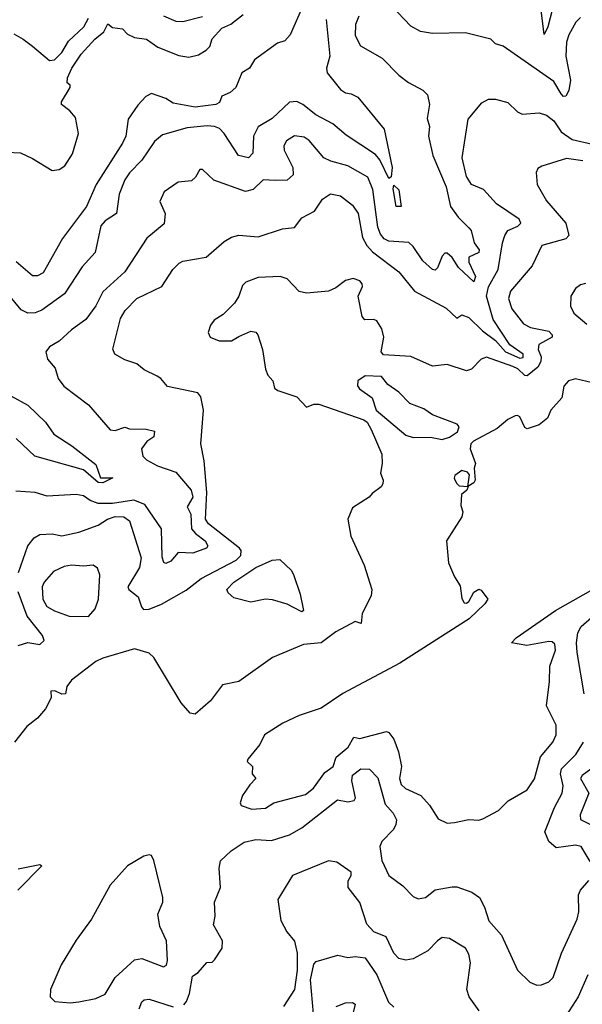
# Model space of a CAD drawing. Extents: x 1552033 to 1694788, y 811965 to 917215.
# Tile 438 of 632: x 1653121 to 1655442, y 859424 to 863485. Entities that reach past the tile are written whole.
import ezdxf

# ---------------------------------------------------------------- set-up
doc = ezdxf.new("R2010")
doc.units = 0

msp = doc.modelspace()

# ---------------------------------------------------------------- linework, layer by layer
at = {"layer": '0CON20XD'}
for points in [[(1653068.7, 862938.7), (1653125, 862935.5), (1653175, 862912.2), (1653255, 862862.9), (1653285, 862867.5), (1653308, 862882), (1653338.9, 862931.1), (1653364.6, 863015), (1653351.7, 863081.7), (1653328.7, 863108.7), (1653294.2, 863135), (1653294.3, 863145.7), (1653330, 863205), (1653330, 863215), (1653317.5, 863225), (1653319.2, 863245), (1653336.4, 863285), (1653375, 863342.7), (1653431.2, 863405), (1653469.2, 863435), (1653485, 863467.5), (1653505, 863452.5), (1653545, 863447.5), (1653565.7, 863425.7), (1653595, 863410.8), (1653645, 863404.4), (1653691.2, 863371.2), (1653777.8, 863337.8), (1653819.4, 863330.6), (1653859.5, 863340.5), (1653890.9, 863359.1), (1653905.8, 863374.2), (1653915, 863406.4), (1653955, 863449.4), (1653993, 863467), (1654043.5, 863506.5)], [(1654283.3, 863525), (1654237.7, 863422.3), (1654215, 863397.5), (1654185, 863387.5), (1654090.8, 863319.2), (1654070, 863285), (1654037.5, 863265), (1654012.5, 863205), (1653990, 863185), (1653955, 863170), (1653946.4, 863143.6), (1653930, 863135), (1653845, 863123.9), (1653755, 863140.6), (1653725, 863160), (1653665, 863180.8), (1653641.8, 863168.2), (1653608.3, 863131.7), (1653569.6, 863075), (1653558.8, 863005), (1653545, 862975.8), (1653437.4, 862805), (1653396.4, 862715), (1653297.4, 862582.6), (1653218.6, 862441.4), (1653195, 862427.8), (1653175, 862428.2), (1653106.6, 862486.6)], [(1655435, 863493.9), (1655415.4, 863475), (1655387.1, 863422.9), (1655377.8, 863392.2), (1655374.8, 863335), (1655394.3, 863235), (1655386.8, 863193.2), (1655375, 863169.6), (1655365, 863168.7), (1655355, 863179.1), (1655325, 863229.5), (1655116.2, 863376.2), (1655085, 863385.7), (1655064.5, 863404.5), (1654960.9, 863430.9), (1654825, 863427.5), (1654775, 863435.7), (1654735, 863458.6), (1654653.7, 863543.7)], [(1655320.1, 863530.1), (1655300, 863455), (1655285, 863423.8), (1655271.2, 863535)], [(1654386.3, 863485), (1654400.6, 863335), (1654387.1, 863285), (1654390, 863265), (1654445, 863196.5), (1654465, 863182.9), (1654489.1, 863179.1), (1654515.9, 863165.9), (1654625, 863033.8), (1654658.1, 862875), (1654653.9, 862836.1), (1654645, 862830), (1654606.9, 862906.9), (1654588.8, 862928.8), (1654468.6, 863008.6), (1654413.8, 863055), (1654342.9, 863092.9), (1654289.5, 863135), (1654265, 863146.9), (1654235, 863144.8), (1654163.2, 863076.8), (1654105, 863042.9), (1654085.5, 863005), (1654083.6, 862935), (1654065, 862915.6), (1654024.5, 862925), (1653965, 863016.1), (1653945.5, 863035.5), (1653925, 863043.8), (1653895, 863046.4), (1653811.7, 863038.3), (1653710.5, 863009.5), (1653677.6, 862982.4), (1653625.6, 862905), (1653575, 862853.8), (1653555.3, 862825), (1653531.2, 862765), (1653521.1, 862685), (1653474.6, 862655), (1653456.8, 862635), (1653432.9, 862525), (1653379.2, 862465), (1653306.4, 862353.6), (1653212.9, 862287.1), (1653185, 862276.2), (1653155, 862274.7), (1653127.8, 862287.8), (1653075, 862351.1)], [(1653096.7, 863426.7), (1653135.6, 863405), (1653175, 863375.4), (1653245, 863317.1), (1653265, 863319.6), (1653295, 863348.9), (1653323.2, 863396.8), (1653385.7, 863455), (1653405, 863490.8)], [(1654521.1, 863498.9), (1654506.5, 863465), (1654505, 863420), (1654527.3, 863377.3), (1654616.2, 863326.2), (1654686.1, 863256.1), (1654725.5, 863225.5), (1654785, 863194.4), (1654803.3, 863175), (1654812.7, 863135), (1654803, 863077), (1654811.5, 863045), (1654807.3, 863005), (1654825.3, 862925.3), (1654881.2, 862795), (1654898.8, 862715), (1654930.2, 862670.2), (1654973.9, 862626.1), (1654983.8, 862615), (1654996, 862565), (1655017.5, 862535), (1655015.2, 862524.8), (1654974.1, 862505), (1654974.1, 862484.1), (1655001.7, 862425), (1654995, 862404.2), (1654932.3, 862462.3), (1654905, 862504.4), (1654885, 862521.9), (1654875, 862522.5), (1654865, 862510), (1654845, 862461.2), (1654835, 862452), (1654825, 862454), (1654785, 862490.9), (1654745, 862549.5), (1654726.5, 862566.5), (1654645, 862571.1), (1654625, 862580.8), (1654609.6, 862599.6), (1654598.9, 862628.9), (1654578.4, 862785), (1654557.1, 862835), (1654475, 862882.7), (1654405, 862900.7), (1654375.6, 862915), (1654315, 862986.4), (1654295, 863000.8), (1654255, 863006.2), (1654222.2, 862985), (1654211.8, 862965), (1654212.7, 862947.3), (1654248.5, 862875), (1654249.1, 862845), (1654225, 862822.5), (1654175, 862822), (1654125.3, 862824.7), (1654085, 862784.4), (1654053.4, 862776.6), (1653922.8, 862822.8), (1653875, 862866.7), (1653865, 862867.5), (1653846.7, 862835), (1653829.7, 862820.3), (1653775, 862814.3), (1653716.9, 862775), (1653699.4, 862735), (1653722.2, 862685), (1653717.6, 862642.4), (1653646.6, 862583.4), (1653555.5, 862445), (1653465, 862363.1), (1653435.4, 862305), (1653395, 862247.8), (1653335, 862205.6), (1653285, 862158.9), (1653245, 862135.8), (1653230, 862115), (1653235.8, 862085), (1653267.4, 862047.4), (1653280, 862005), (1653303.6, 861973.6), (1653405, 861896.9), (1653495, 861793.5), (1653515, 861790.9), (1653555, 861804.6), (1653575, 861797.5), (1653643.9, 861796.1), (1653677.6, 861787.6), (1653675.5, 861764.5), (1653645.6, 861745), (1653624.5, 861715), (1653628.9, 861685), (1653645, 861669.1), (1653690, 861645), (1653765, 861619.2), (1653828.5, 861545), (1653835.5, 861515), (1653812.7, 861475), (1653826.9, 861445), (1653830, 861385), (1653846.4, 861365), (1653886.6, 861335), (1653897.8, 861315), (1653892, 861305), (1653835.6, 861284.4), (1653775, 861287.3), (1653745, 861251.5), (1653725, 861242.5), (1653715.6, 861245.6), (1653708.6, 861268.6), (1653706.1, 861385), (1653637.4, 861485), (1653592.6, 861502.6), (1653505, 861489.7), (1653445, 861489), (1653412.3, 861502.3), (1653385, 861520.8), (1653355, 861527.1), (1653235, 861519.4), (1653185, 861535.4), (1653105, 861540)], [(1653715, 863501.2), (1653765, 863479.1), (1653795, 863477.3), (1653875, 863498.2)], [(1653575, 861418.5), (1653622.2, 861265), (1653615.9, 861225), (1653567.6, 861145), (1653572.3, 861135), (1653610, 861105), (1653623.3, 861063.3), (1653632.8, 861052.8), (1653655, 861053.2), (1653706.4, 861073.6), (1653807.7, 861132.3), (1653870.3, 861179.7), (1654014.8, 861255), (1654033.6, 861275), (1654035.4, 861295), (1654028.1, 861305), (1653900.5, 861405), (1653888.4, 861425), (1653892.9, 861535), (1653882.5, 861665), (1653868.1, 861735), (1653879.2, 861875), (1653869.2, 861929.2), (1653855.9, 861945.9), (1653731.4, 861971.4), (1653704, 862005), (1653688, 862015), (1653635, 862040.5), (1653605, 862065.5), (1653555, 862081.9), (1653514.2, 862105), (1653505.9, 862125.9), (1653537.4, 862252.6), (1653556, 862285), (1653605.2, 862334.8), (1653707.3, 862385), (1653753.3, 862455), (1653779.4, 862480.6), (1653795, 862488.9), (1653891.2, 862505), (1653965, 862570), (1653995, 862588.5), (1654025, 862595.5), (1654105, 862589.2), (1654205, 862622.5), (1654255, 862627.8), (1654285, 862667.5), (1654338, 862695), (1654370, 862745), (1654403.9, 862766.1), (1654445, 862757.7), (1654495, 862719.5), (1654517.4, 862685), (1654536.3, 862586.3), (1654553.2, 862553.2), (1654577.6, 862527.6), (1654685, 862445.4), (1654750.3, 862365), (1654880.3, 862295), (1654925, 862254.3), (1654945, 862267.8), (1654975, 862257.1), (1655031.1, 862201.1), (1655085, 862162), (1655126, 862115), (1655185, 862089.5), (1655198.7, 862091.3), (1655198.1, 862105), (1655143.6, 862143.6), (1655075, 862248.6), (1655047.3, 862345), (1655055, 862383.2), (1655095.8, 862455), (1655112.9, 862565), (1655123.2, 862595), (1655135.5, 862615), (1655176.9, 862633.1), (1655188.8, 862645), (1655182.2, 862662.2), (1655088.6, 862725), (1655034.2, 862784.2), (1654985, 862804.5), (1654965, 862838.6), (1654947.5, 862915), (1654971.8, 863075), (1655028.1, 863141.9), (1655055, 863156.5), (1655085, 863157.5), (1655135, 863143.3), (1655175.3, 863105.3), (1655194.7, 863094.7), (1655265, 863100.9), (1655295, 863091.5), (1655325, 863067.1), (1655355, 863021.9), (1655401, 862991), (1655485, 862971.4)], [(1655445, 862903), (1655377.2, 862912.8), (1655275, 862880.8), (1655259.5, 862870.5), (1655252, 862855), (1655255.8, 862805), (1655295, 862737.5), (1655374.4, 862645), (1655386.9, 862595), (1655375, 862581.5), (1655275, 862554), (1655235, 862470), (1655146.2, 862365), (1655138, 862335), (1655152.1, 862292.1), (1655200.3, 862230.3), (1655229.2, 862215), (1655305, 862199.6), (1655317.8, 862185), (1655317.5, 862175), (1655262.7, 862145), (1655259.7, 862125), (1655272.9, 862095), (1655271.8, 862075), (1655258.5, 862051.5), (1655215, 862016.2), (1655205, 862017), (1655176.5, 862045), (1655155.4, 862055), (1655046.8, 862093.2), (1655025, 862084.4), (1654986, 862044), (1654965, 862036.4), (1654885, 862063.2), (1654825, 862055.2), (1654735, 862095.5), (1654622.7, 862102.7), (1654612.9, 862115), (1654623.4, 862175), (1654615, 862209.5), (1654595, 862242.5), (1654582.3, 862247.7), (1654545, 862246.7), (1654535, 862260), (1654518.5, 862345), (1654535.4, 862384.6), (1654534.4, 862395), (1654525, 862407.8), (1654496.8, 862416.8), (1654465, 862409.4), (1654425, 862378.6), (1654395, 862365.6), (1654305, 862357.1), (1654275, 862364.2), (1654225.4, 862415.4), (1654195.4, 862425.4), (1654105, 862421.5), (1654055, 862401.9), (1654041.2, 862388.8), (1654025.4, 862344.6), (1654007.5, 862315), (1653961.1, 862268.9), (1653923.8, 862245), (1653908.8, 862225), (1653898.8, 862195), (1653906.7, 862175), (1653945, 862160.8), (1653995, 862160), (1654025, 862178.6), (1654075, 862200.8), (1654095, 862196), (1654104.2, 862185), (1654122.5, 862125), (1654135, 862043.3), (1654145, 862018.8), (1654166, 861995), (1654172, 861965), (1654186, 861955), (1654265, 861929.3), (1654305, 861886.5), (1654335, 861899.1), (1654355, 861899.3), (1654540.9, 861835), (1654555, 861824.6), (1654571.9, 861795), (1654615, 861693.3), (1654617.3, 861655), (1654610, 861615), (1654620.8, 861585), (1654619.7, 861570.3), (1654612.5, 861557.5), (1654575, 861531.2), (1654563.8, 861515), (1654495, 861471.2), (1654475.6, 861425), (1654487.8, 861355), (1654542.5, 861235), (1654574.5, 861135), (1654570.9, 861109.1), (1654533.8, 861036.2), (1654530, 860995), (1654505, 861002.5), (1654425, 860960.4), (1654365.5, 860914.5), (1654292, 860908), (1654165, 860854), (1654025, 860755.9), (1653958.8, 860741.2), (1653908.1, 860675), (1653845, 860620.6), (1653824.7, 860624.7), (1653787.5, 860667.5), (1653675, 860854.6), (1653655, 860872.1), (1653595, 860890), (1653465, 860852.1), (1653435, 860837.1), (1653335, 860761.4), (1653316.2, 860735), (1653310, 860705), (1653295, 860702.5), (1653266.4, 860716.4), (1653250, 860715), (1653251.7, 860688.3), (1653228, 860642)], [(1654695, 862714.5), (1654674.4, 862715), (1654662.1, 862787.9), (1654665, 862802.5), (1654685, 862783.3), (1654695, 862714.5)], [(1655455, 862396.7), (1655435, 862391.9), (1655414, 862376), (1655394.5, 862345), (1655393.7, 862303.7), (1655408.1, 862275), (1655460.9, 862229.1)], [(1655485, 861986.9), (1655415, 862003.8), (1655385.8, 861995), (1655366.2, 861973.8), (1655358.7, 861925), (1655312.9, 861875), (1655298.3, 861841.7), (1655265, 861814.5), (1655215, 861797.5), (1655205, 861803.3), (1655185, 861846.9), (1655175, 861852.9), (1655165, 861850.6), (1655135, 861835.6), (1655091.9, 861798.1), (1654993.1, 861746.9), (1654983, 861735), (1654979.5, 861715), (1655002.5, 861655), (1654996.7, 861635), (1655000, 861585), (1654995, 861574), (1654970, 861560), (1654977, 861607), (1654969.2, 861619.2), (1654945, 861626), (1654916.7, 861605), (1654913.8, 861593.8), (1654923, 861573), (1654935, 861562.5), (1654970, 861560), (1654970, 861555), (1654966.7, 861545), (1654943.8, 861526.2), (1654941.2, 861481.2), (1654950, 861455), (1654945.6, 861435), (1654882.5, 861335), (1654890.6, 861245), (1654915, 861186.7), (1654939.2, 861149.2), (1654945, 861097.5), (1654955, 861079.2), (1654965, 861078), (1654973.8, 861085), (1654995, 861123.3), (1655015, 861136), (1655025, 861132.5), (1655053.3, 861095), (1655040, 861075), (1654975.9, 861014.1), (1654689.5, 860830.5), (1654454.8, 860705.2), (1654365, 860644.6), (1654275, 860615.6), (1654207, 860583), (1654130.8, 860535), (1654112, 860495), (1654063.3, 860435), (1654060, 860425), (1654082.5, 860405), (1654080, 860375), (1654096.2, 860355), (1654070.6, 860329.4), (1654041.2, 860285), (1654031.2, 860255), (1654035, 860243.8), (1654079.3, 860229.3), (1654135, 860232.2), (1654170, 860255), (1654300.2, 860289.8), (1654334.1, 860315.9), (1654379.7, 860380.3), (1654415, 860404.3), (1654427.2, 860442.8), (1654476, 860485), (1654500, 860525), (1654525, 860520), (1654635, 860548.5), (1654645, 860544.5), (1654665, 860517.5), (1654684.3, 860465), (1654696, 860405), (1654687.7, 860355), (1654695, 860330), (1654713.6, 860313.6), (1654776.3, 860285), (1654812.1, 860245), (1654848.5, 860188.5), (1654885, 860171.1), (1654915, 860173.1), (1654975, 860185.7), (1655015, 860183.5), (1655031.7, 860188.3), (1655097.2, 860222.8), (1655137, 860263), (1655215, 860308.6), (1655245, 860353.3), (1655270.3, 860445), (1655320.4, 860505), (1655334.5, 860535), (1655334.4, 860575), (1655294.6, 860655), (1655307.5, 860755), (1655308.7, 860818.7), (1655331.6, 860885), (1655329.2, 860909.1), (1655318.5, 860918.5), (1655305, 860920), (1655214.3, 860904.3), (1655150, 860915), (1655170, 860935), (1655332.5, 861047.5), (1655601.2, 861201.2)], [(1654865, 861753.5), (1654895, 861762.3), (1654927.9, 861785), (1654934.3, 861805), (1654926.1, 861816.1), (1654824.9, 861854.9), (1654789.3, 861879.3), (1654731.4, 861901.4), (1654685, 861948.8), (1654640.5, 861980.5), (1654613.6, 862013.6), (1654546.6, 862016.6), (1654516.2, 861995), (1654514.7, 861975), (1654522.7, 861962.7), (1654575.8, 861925), (1654591.9, 861875), (1654715, 861771.4), (1654745, 861761.9), (1654816.4, 861763.6), (1654865, 861753.5)], [(1653085, 861933.6), (1653155.5, 861895.5), (1653227.5, 861825), (1653262.5, 861775), (1653336.9, 861726.9), (1653435, 861650.4), (1653455, 861595.7), (1653505.8, 861595), (1653465, 861574.7), (1653445, 861575.5), (1653385, 861628.8), (1653184.5, 861684.5), (1653107.4, 861757.4)], [(1653116.6, 861205), (1653154.6, 861315), (1653181.6, 861348.4), (1653205, 861361.5), (1653255, 861363.6), (1653295, 861355.4), (1653365, 861370.7), (1653445, 861400.3), (1653483.5, 861425), (1653515, 861435.8), (1653550.8, 861435), (1653575, 861418.5)], [(1653405, 861024), (1653432.5, 861055), (1653446.7, 861095), (1653451.5, 861195), (1653442.8, 861222.8), (1653425, 861235.6), (1653385, 861230.5), (1653335, 861235.3), (1653305, 861229.1), (1653261, 861209), (1653222.7, 861165), (1653213.8, 861146.2), (1653217.6, 861095), (1653232.8, 861065), (1653265, 861046.2), (1653325, 861024.7), (1653405, 861024)], [(1654285, 861043.1), (1654225, 861074.7), (1654165, 861091.5), (1654135, 861094.4), (1654075, 861082.5), (1654005, 861100.6), (1653980.9, 861120.9), (1653976, 861135), (1654004.7, 861165), (1654096, 861225), (1654162.7, 861255), (1654195, 861257.9), (1654242.4, 861212.4), (1654252.9, 861192.9), (1654278.1, 861115), (1654292.5, 861047.5), (1654285, 861043.1)], [(1653115, 860903.2), (1653154.6, 860915.4), (1653205, 860908.1), (1653222.7, 860925), (1653215.3, 860945), (1653152.4, 861025), (1653115.3, 861125)], [(1655450.4, 860705), (1655421.4, 860875), (1655418.1, 860915), (1655424.4, 860955.6), (1655437.4, 860982.6), (1655480.3, 861019.7)], [(1653228, 860642), (1653195, 860603.8), (1653150.9, 860569.1), (1653100, 860505)], [(1655475, 860013.1), (1655438.1, 860075), (1655415, 860080.8), (1655335, 860069.1), (1655304.5, 860095), (1655288.2, 860135), (1655327.6, 860235), (1655359.7, 860295), (1655363.3, 860325), (1655353, 860375), (1655356.1, 860395), (1655415.5, 860454.5), (1655447.8, 860505)], [(1653798.3, 859421.7), (1653809.5, 859435), (1653821.6, 859468.4), (1653835, 859540), (1653857.5, 859555), (1653893.9, 859596.1), (1653915, 859597.5), (1653925, 859606.7), (1653956.2, 859655), (1653958, 859685), (1653921.4, 859751.4), (1653927.3, 859787.3), (1653925.6, 859845), (1653950, 859905), (1653943.8, 859985), (1653950, 860015), (1653993.8, 860056.2), (1654046.9, 860093.1), (1654095, 860102.9), (1654159.6, 860099.6), (1654235, 860123.1), (1654285, 860151.5), (1654432.4, 860267.6), (1654475, 860258.5), (1654501.2, 860265), (1654506.5, 860275), (1654491.4, 860345), (1654495, 860369.2), (1654528.8, 860395), (1654565, 860393.3), (1654598.3, 860358.3), (1654629.6, 860249.6), (1654661.9, 860211.9), (1654675.5, 860185), (1654673.8, 860165), (1654663.3, 860145), (1654615.3, 860095), (1654607.5, 860075), (1654615, 860016.5), (1654644.4, 859954.4), (1654702.5, 859912.5), (1654745, 859868.6), (1654765, 859858.9), (1654795.8, 859865), (1654835, 859895.6), (1654905, 859908.6), (1654925, 859908), (1654986.3, 859886.3), (1655018, 859865), (1655038.8, 859825), (1655057.4, 859767.4), (1655109.6, 859709.6), (1655175, 859564), (1655226.2, 859515), (1655255, 859502.9), (1655274.1, 859504.1), (1655305, 859516), (1655322.5, 859535), (1655356.5, 859635), (1655421.2, 859775), (1655427.8, 859805), (1655427, 859875), (1655434.8, 859895.2), (1655468.8, 859935)], [(1655493.3, 860405), (1655442.3, 860367.7), (1655435.2, 860355), (1655469.7, 860295), (1655434.1, 860205), (1655435, 860186.2), (1655495, 860155.6)], [(1653329.2, 859429.2), (1653365, 859434.4), (1653435, 859447.5), (1653473.8, 859465), (1653515.4, 859534.6), (1653595, 859607.8), (1653625, 859612.1), (1653715, 859578.1), (1653726.5, 859585), (1653730.9, 859605), (1653727.5, 859685), (1653700, 859745), (1653691.2, 859795), (1653711.6, 859845), (1653712.5, 859865), (1653675, 860016.7), (1653665, 860037.5), (1653655, 860040), (1653633.3, 860035), (1653566.2, 859995), (1653494.4, 859915.6), (1653418, 859775), (1653355, 859688.6), (1653293, 859587), (1653249.2, 859485), (1653246.7, 859455), (1653266, 859436), (1653329.2, 859429.2)], [(1655017.2, 859397.2), (1654975.5, 859455), (1654966.2, 859485), (1654980.8, 859595), (1654975, 859630), (1654960, 859655), (1654895, 859695.7), (1654865, 859698.8), (1654845, 859685.8), (1654805.8, 859644.2), (1654745, 859611.8), (1654715, 859605.4), (1654685, 859612.7), (1654665, 859634.4), (1654632.8, 859702.7), (1654582.4, 859722.4), (1654553.8, 859753.8), (1654525, 859843.3), (1654476.7, 859905), (1654477, 859933), (1654488.8, 859955), (1654488.3, 859968.3), (1654429.7, 860009.7), (1654395, 860015.7), (1654246.7, 859955), (1654186.4, 859856.4), (1654199.1, 859769.1), (1654223.4, 859723.4), (1654254.5, 859684.5), (1654266, 859635), (1654266.3, 859565), (1654254.5, 859485), (1654210, 859415)], [(1653115, 859982), (1653205, 860000), (1653212.5, 859995), (1653113.8, 859895)], [(1654333.8, 859385), (1654321.2, 859525), (1654335, 859588.8), (1654345, 859600.8), (1654434.2, 859625.8), (1654475, 859617.1), (1654505, 859620.8), (1654546.7, 859615), (1654594.7, 859545), (1654642.6, 859432.6), (1654665, 859412)], [(1655465, 859545.8), (1655424.8, 859455.2), (1655351.1, 859338.9)], [(1653614.1, 859405), (1653625, 859434.2), (1653635, 859441.9), (1653655, 859444.4), (1653755, 859413.8)], [(1654427.5, 859415), (1654465, 859429.2), (1654495, 859430.8), (1654505.3, 859425), (1654495.8, 859385)]]:
    msp.add_lwpolyline(points, dxfattribs=at)

doc.saveas('drawing.dxf')
